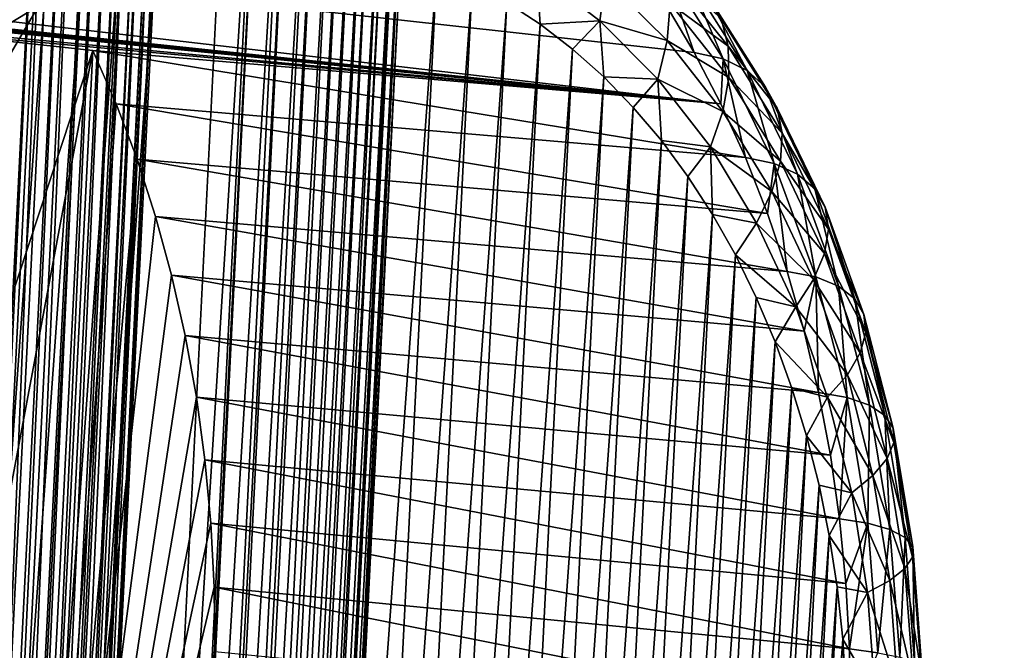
# Model space of a CAD drawing. Header units: millimetres. Extents: x -99 to 221, y -61 to 39.
# Tile 428 of 656: x 205.65 to 207.92, y -53.04 to -51.59. Entities that reach past the tile are written whole.
import ezdxf

# ---------------------------------------------------------------- set-up
doc = ezdxf.new("R2010")
doc.units = ezdxf.units.MM
doc.header["$LTSCALE"] = 33.374815
for name, color, linetype in [('121', 7, 'CONTINUOUS'), ('123', 7, 'CONTINUOUS'), ('124', 7, 'CONTINUOUS'), ('125', 7, 'CONTINUOUS'), ('126', 7, 'CONTINUOUS'), ('128', 7, 'CONTINUOUS'), ('139', 7, 'CONTINUOUS'), ('140', 7, 'CONTINUOUS'), ('33', 7, 'CONTINUOUS'), ('36', 7, 'CONTINUOUS'), ('51', 7, 'CONTINUOUS')]:
    doc.layers.add(name, color=color, linetype=linetype)

msp = doc.modelspace()

# ---------------------------------------------------------------- linework, layer by layer
at = {"layer": '121', "color": 7, "linetype": 'Continuous'}
for points in [[(205.6835, -55.2995, -240.0072), (205.9616, -51.4402, -240.1148), (205.7673, -55.3281, -239.9205), (205.6835, -55.2995, -240.0072)], [(205.875, -51.4688, -240.1986), (205.9616, -51.4402, -240.1148), (205.6835, -55.2995, -240.0072), (205.875, -51.4688, -240.1986)], [(206.333, -55.3281, -239.3548), (206.5273, -51.4402, -239.5492), (206.611, -51.4688, -239.4625), (206.333, -55.3281, -239.3548)], [(205.6017, -55.2635, -240.0925), (205.875, -51.4688, -240.1986), (205.6835, -55.2995, -240.0072), (205.6017, -55.2635, -240.0925)], [(205.7896, -51.5047, -240.2804), (205.875, -51.4688, -240.1986), (205.6017, -55.2635, -240.0925), (205.7896, -51.5047, -240.2804)], [(206.4196, -55.2995, -239.2711), (206.333, -55.3281, -239.3548), (206.611, -51.4688, -239.4625), (206.4196, -55.2995, -239.2711)], [(206.6928, -51.5047, -239.3772), (206.4196, -55.2995, -239.2711), (206.611, -51.4688, -239.4625), (206.6928, -51.5047, -239.3772)], [(205.5219, -55.2203, -240.1767), (205.7896, -51.5047, -240.2804), (205.6017, -55.2635, -240.0925), (205.5219, -55.2203, -240.1767)], [(205.7054, -51.548, -240.3602), (205.7896, -51.5047, -240.2804), (205.5219, -55.2203, -240.1767), (205.7054, -51.548, -240.3602)], [(206.505, -55.2635, -239.1893), (206.4196, -55.2995, -239.2711), (206.6928, -51.5047, -239.3772), (206.505, -55.2635, -239.1893)], [(206.7726, -51.548, -239.293), (206.505, -55.2635, -239.1893), (206.6928, -51.5047, -239.3772), (206.7726, -51.548, -239.293)], [(205.4446, -55.17, -240.259), (205.7054, -51.548, -240.3602), (205.5219, -55.2203, -240.1767), (205.4446, -55.17, -240.259)], [(205.6231, -51.5983, -240.4375), (205.7054, -51.548, -240.3602), (205.4446, -55.17, -240.259), (205.6231, -51.5983, -240.4375)], [(206.5891, -55.2203, -239.1095), (206.505, -55.2635, -239.1893), (206.7726, -51.548, -239.293), (206.5891, -55.2203, -239.1095)], [(206.85, -51.5983, -239.2107), (206.5891, -55.2203, -239.1095), (206.7726, -51.548, -239.293), (206.85, -51.5983, -239.2107)], [(206.6715, -55.17, -239.0322), (206.5891, -55.2203, -239.1095), (206.85, -51.5983, -239.2107), (206.6715, -55.17, -239.0322)], [(206.9246, -51.6555, -239.1303), (206.6715, -55.17, -239.0322), (206.85, -51.5983, -239.2107), (206.9246, -51.6555, -239.1303)], [(206.7518, -55.1127, -238.9575), (206.6715, -55.17, -239.0322), (206.9246, -51.6555, -239.1303), (206.7518, -55.1127, -238.9575)], [(206.9963, -51.7195, -239.0523), (206.7518, -55.1127, -238.9575), (206.9246, -51.6555, -239.1303), (206.9963, -51.7195, -239.0523)], [(206.8299, -55.0488, -238.8859), (206.7518, -55.1127, -238.9575), (206.9963, -51.7195, -239.0523), (206.8299, -55.0488, -238.8859)], [(207.0646, -51.7898, -238.9769), (206.8299, -55.0488, -238.8859), (206.9963, -51.7195, -239.0523), (207.0646, -51.7898, -238.9769)], [(206.9052, -54.9784, -238.8175), (206.8299, -55.0488, -238.8859), (207.0646, -51.7898, -238.9769), (206.9052, -54.9784, -238.8175)], [(207.1294, -51.8664, -238.9044), (206.9052, -54.9784, -238.8175), (207.0646, -51.7898, -238.9769), (207.1294, -51.8664, -238.9044)], [(206.9777, -54.9019, -238.7527), (206.9052, -54.9784, -238.8175), (207.1294, -51.8664, -238.9044), (206.9777, -54.9019, -238.7527)], [(207.1904, -51.9488, -238.8352), (206.9777, -54.9019, -238.7527), (207.1294, -51.8664, -238.9044), (207.1904, -51.9488, -238.8352)], [(207.0469, -54.8195, -238.6917), (206.9777, -54.9019, -238.7527), (207.1904, -51.9488, -238.8352), (207.0469, -54.8195, -238.6917)], [(207.2474, -52.0367, -238.7694), (207.0469, -54.8195, -238.6917), (207.1904, -51.9488, -238.8352), (207.2474, -52.0367, -238.7694)], [(207.1127, -54.7315, -238.6347), (207.0469, -54.8195, -238.6917), (207.2474, -52.0367, -238.7694), (207.1127, -54.7315, -238.6347)], [(207.3001, -52.1299, -238.7074), (207.1127, -54.7315, -238.6347), (207.2474, -52.0367, -238.7694), (207.3001, -52.1299, -238.7074)], [(207.1747, -54.6384, -238.582), (207.1127, -54.7315, -238.6347), (207.3001, -52.1299, -238.7074), (207.1747, -54.6384, -238.582)], [(207.3483, -52.2279, -238.6494), (207.1747, -54.6384, -238.582), (207.3001, -52.1299, -238.7074), (207.3483, -52.2279, -238.6494)], [(207.2328, -54.5404, -238.5338), (207.1747, -54.6384, -238.582), (207.3483, -52.2279, -238.6494), (207.2328, -54.5404, -238.5338)], [(207.392, -52.3304, -238.5955), (207.2328, -54.5404, -238.5338), (207.3483, -52.2279, -238.6494), (207.392, -52.3304, -238.5955)], [(207.2866, -54.4378, -238.4901), (207.2328, -54.5404, -238.5338), (207.392, -52.3304, -238.5955), (207.2866, -54.4378, -238.4901)], [(207.4307, -52.4369, -238.546), (207.2866, -54.4378, -238.4901), (207.392, -52.3304, -238.5955), (207.4307, -52.4369, -238.546)], [(207.3361, -54.3313, -238.4514), (207.2866, -54.4378, -238.4901), (207.4307, -52.4369, -238.546), (207.3361, -54.3313, -238.4514)], [(207.4646, -52.5472, -238.5012), (207.3361, -54.3313, -238.4514), (207.4307, -52.4369, -238.546), (207.4646, -52.5472, -238.5012)], [(207.3809, -54.221, -238.4175), (207.3361, -54.3313, -238.4514), (207.4646, -52.5472, -238.5012), (207.3809, -54.221, -238.4175)], [(207.4933, -52.6606, -238.4611), (207.3809, -54.221, -238.4175), (207.4646, -52.5472, -238.5012), (207.4933, -52.6606, -238.4611)], [(207.421, -54.1076, -238.3888), (207.3809, -54.221, -238.4175), (207.4933, -52.6606, -238.4611), (207.421, -54.1076, -238.3888)], [(207.5169, -52.7769, -238.4259), (207.421, -54.1076, -238.3888), (207.4933, -52.6606, -238.4611), (207.5169, -52.7769, -238.4259)], [(207.4562, -53.9914, -238.3652), (207.421, -54.1076, -238.3888), (207.5169, -52.7769, -238.4259), (207.4562, -53.9914, -238.3652)], [(207.5351, -52.8955, -238.3958), (207.4562, -53.9914, -238.3652), (207.5169, -52.7769, -238.4259), (207.5351, -52.8955, -238.3958)], [(207.4863, -53.8727, -238.347), (207.4562, -53.9914, -238.3652), (207.5351, -52.8955, -238.3958), (207.4863, -53.8727, -238.347)], [(207.548, -53.016, -238.3709), (207.4863, -53.8727, -238.347), (207.5351, -52.8955, -238.3958), (207.548, -53.016, -238.3709)], [(207.5112, -53.7523, -238.3341), (207.4863, -53.8727, -238.347), (207.548, -53.016, -238.3709), (207.5112, -53.7523, -238.3341)], [(207.5554, -53.1379, -238.3513), (207.5112, -53.7523, -238.3341), (207.548, -53.016, -238.3709), (207.5554, -53.1379, -238.3513)]]:
    msp.add_3dface(points, dxfattribs=at)
at = {"layer": '123', "color": 7, "linetype": 'Continuous'}
for points in [[(207.138, -51.5502, -238.0886), (186.7386, -49.4032, -217.0092), (207.205, -51.663, -238.0104), (207.138, -51.5502, -238.0886)], [(207.205, -51.663, -238.0104), (186.7386, -49.4032, -217.0092), (207.2668, -51.7816, -237.9367), (207.205, -51.663, -238.0104)], [(207.2668, -51.7816, -237.9367), (186.7386, -49.4032, -217.0092), (193.8594, -50.3698, -224.111), (207.2668, -51.7816, -237.9367)], [(193.8594, -50.3698, -224.111), (194.2769, -50.4147, -224.5404), (207.2668, -51.7816, -237.9367), (193.8594, -50.3698, -224.111)], [(194.2769, -50.4147, -224.5404), (194.6937, -50.4596, -224.969), (207.2668, -51.7816, -237.9367), (194.2769, -50.4147, -224.5404)], [(194.6937, -50.4596, -224.969), (195.9452, -50.5943, -226.256), (207.2668, -51.7816, -237.9367), (194.6937, -50.4596, -224.969)], [(196.3627, -50.6393, -226.6854), (207.2668, -51.7816, -237.9367), (195.9452, -50.5943, -226.256), (196.3627, -50.6393, -226.6854)], [(196.7795, -50.6841, -227.114), (207.2668, -51.7816, -237.9367), (196.3627, -50.6393, -226.6854), (196.7795, -50.6841, -227.114)], [(199.4214, -50.9687, -229.831), (207.2668, -51.7816, -237.9367), (196.7795, -50.6841, -227.114), (199.4214, -50.9687, -229.831)], [(199.839, -51.0137, -230.2604), (207.2668, -51.7816, -237.9367), (199.4214, -50.9687, -229.831), (199.839, -51.0137, -230.2604)], [(200.2557, -51.0586, -230.689), (207.2668, -51.7816, -237.9367), (199.839, -51.0137, -230.2604), (200.2557, -51.0586, -230.689)], [(202.2025, -51.2685, -232.691), (207.2668, -51.7816, -237.9367), (200.2557, -51.0586, -230.689), (202.2025, -51.2685, -232.691)], [(202.62, -51.3135, -233.1204), (207.2668, -51.7816, -237.9367), (202.2025, -51.2685, -232.691), (202.62, -51.3135, -233.1204)], [(203.0368, -51.3584, -233.549), (207.2668, -51.7816, -237.9367), (202.62, -51.3135, -233.1204), (203.0368, -51.3584, -233.549)], [(204.9835, -51.5684, -235.551), (207.2668, -51.7816, -237.9367), (203.0368, -51.3584, -233.549), (204.9835, -51.5684, -235.551)], [(205.401, -51.6135, -235.9804), (207.2668, -51.7816, -237.9367), (204.9835, -51.5684, -235.551), (205.401, -51.6135, -235.9804)], [(205.8177, -51.6584, -236.409), (207.2668, -51.7816, -237.9367), (205.401, -51.6135, -235.9804), (205.8177, -51.6584, -236.409)], [(207.3233, -51.9056, -237.8678), (207.2668, -51.7816, -237.9367), (205.8177, -51.6584, -236.409), (207.3233, -51.9056, -237.8678)], [(207.3233, -51.9056, -237.8678), (205.8177, -51.6584, -236.409), (205.8713, -51.7817, -236.3431), (207.3233, -51.9056, -237.8678)], [(205.9195, -51.9092, -236.2822), (207.3743, -52.0347, -237.804), (205.8713, -51.7817, -236.3431), (205.9195, -51.9092, -236.2822)], [(207.3743, -52.0347, -237.804), (207.3233, -51.9056, -237.8678), (205.8713, -51.7817, -236.3431), (207.3743, -52.0347, -237.804)], [(205.9622, -52.0412, -236.2262), (207.4195, -52.1683, -237.7454), (205.9195, -51.9092, -236.2822), (205.9622, -52.0412, -236.2262)], [(207.4195, -52.1683, -237.7454), (207.3743, -52.0347, -237.804), (205.9195, -51.9092, -236.2822), (207.4195, -52.1683, -237.7454)], [(205.9994, -52.1769, -236.1755), (207.4588, -52.3059, -237.6923), (205.9622, -52.0412, -236.2262), (205.9994, -52.1769, -236.1755)], [(207.4588, -52.3059, -237.6923), (207.4195, -52.1683, -237.7454), (205.9622, -52.0412, -236.2262), (207.4588, -52.3059, -237.6923)], [(206.0308, -52.316, -236.1302), (207.4922, -52.4472, -237.6448), (205.9994, -52.1769, -236.1755), (206.0308, -52.316, -236.1302)], [(207.4922, -52.4472, -237.6448), (207.4588, -52.3059, -237.6923), (205.9994, -52.1769, -236.1755), (207.4922, -52.4472, -237.6448)], [(206.0564, -52.4578, -236.0904), (207.5194, -52.5916, -237.6032), (206.0308, -52.316, -236.1302), (206.0564, -52.4578, -236.0904)], [(207.5194, -52.5916, -237.6032), (207.4922, -52.4472, -237.6448), (206.0308, -52.316, -236.1302), (207.5194, -52.5916, -237.6032)], [(207.5404, -52.7386, -237.5675), (207.5194, -52.5916, -237.6032), (206.0564, -52.4578, -236.0904), (207.5404, -52.7386, -237.5675)], [(206.0761, -52.6022, -236.0563), (207.5404, -52.7386, -237.5675), (206.0564, -52.4578, -236.0904), (206.0761, -52.6022, -236.0563)], [(206.0897, -52.7483, -236.028), (207.5551, -52.8877, -237.5379), (206.0761, -52.6022, -236.0563), (206.0897, -52.7483, -236.028)], [(207.5551, -52.8877, -237.5379), (207.5404, -52.7386, -237.5675), (206.0761, -52.6022, -236.0563), (207.5551, -52.8877, -237.5379)], [(206.0974, -52.896, -236.0056), (207.5634, -53.0384, -237.5145), (206.0897, -52.7483, -236.028), (206.0974, -52.896, -236.0056)], [(207.5634, -53.0384, -237.5145), (207.5551, -52.8877, -237.5379), (206.0897, -52.7483, -236.028), (207.5634, -53.0384, -237.5145)], [(206.099, -53.0446, -235.9891), (207.5653, -53.1901, -237.4974), (206.0974, -52.896, -236.0056), (206.099, -53.0446, -235.9891)], [(207.5653, -53.1901, -237.4974), (207.5634, -53.0384, -237.5145), (206.0974, -52.896, -236.0056), (207.5653, -53.1901, -237.4974)]]:
    msp.add_3dface(points, dxfattribs=at)
at = {"layer": '124', "color": 7, "linetype": 'Continuous'}
msp.add_3dface([(205.7054, -51.548, -240.3602), (205.6231, -51.5983, -240.4375), (205.6301, -51.4799, -240.4299), (205.7054, -51.548, -240.3602)], dxfattribs=at)
at = {"layer": '125', "color": 7, "linetype": 'Continuous'}
for points in [[(206.85, -51.5983, -239.2107), (206.7726, -51.548, -239.293), (206.8423, -51.4799, -239.2177), (206.85, -51.5983, -239.2107)], [(206.9874, -51.5905, -239.0615), (206.8423, -51.4799, -239.2177), (207.0008, -51.4952, -239.02), (206.9874, -51.5905, -239.0615)], [(206.9874, -51.5905, -239.0615), (206.85, -51.5983, -239.2107), (206.8423, -51.4799, -239.2177), (206.9874, -51.5905, -239.0615)], [(207.2722, -51.6777, -238.088), (207.1913, -51.4886, -238.3294), (207.134, -51.4593, -238.2479), (207.2722, -51.6777, -238.088)], [(207.138, -51.5502, -238.0886), (207.205, -51.663, -238.0104), (207.134, -51.4593, -238.2479), (207.138, -51.5502, -238.0886)], [(207.205, -51.663, -238.0104), (207.2722, -51.6777, -238.088), (207.134, -51.4593, -238.2479), (207.205, -51.663, -238.0104)], [(207.2838, -51.6488, -238.5765), (207.1423, -51.4719, -238.7357), (207.2673, -51.5848, -238.4962), (207.2838, -51.6488, -238.5765)], [(207.2838, -51.6488, -238.5765), (207.1498, -51.5503, -238.8039), (207.1423, -51.4719, -238.7357), (207.2838, -51.6488, -238.5765)], [(207.1428, -51.6354, -238.864), (206.9874, -51.5905, -239.0615), (207.0008, -51.4952, -239.02), (207.1428, -51.6354, -238.864)], [(207.1428, -51.6354, -238.864), (207.0008, -51.4952, -239.02), (207.1498, -51.5503, -238.8039), (207.1428, -51.6354, -238.864)], [(207.3276, -51.7046, -238.1715), (207.2362, -51.5309, -238.4129), (207.1913, -51.4886, -238.3294), (207.3276, -51.7046, -238.1715)], [(207.3276, -51.7046, -238.1715), (207.1913, -51.4886, -238.3294), (207.2722, -51.6777, -238.088), (207.3276, -51.7046, -238.1715)], [(207.3696, -51.7429, -238.2583), (207.2362, -51.5309, -238.4129), (207.3276, -51.7046, -238.1715), (207.3696, -51.7429, -238.2583)], [(207.3696, -51.7429, -238.2583), (207.2673, -51.5848, -238.4962), (207.2362, -51.5309, -238.4129), (207.3696, -51.7429, -238.2583)], [(207.2851, -51.7208, -238.6517), (207.1428, -51.6354, -238.864), (207.1498, -51.5503, -238.8039), (207.2851, -51.7208, -238.6517)], [(207.2851, -51.7208, -238.6517), (207.1498, -51.5503, -238.8039), (207.2838, -51.6488, -238.5765), (207.2851, -51.7208, -238.6517)], [(206.9246, -51.6555, -239.1303), (206.85, -51.5983, -239.2107), (206.9874, -51.5905, -239.0615), (206.9246, -51.6555, -239.1303)], [(206.9963, -51.7195, -239.0523), (206.9246, -51.6555, -239.1303), (206.9874, -51.5905, -239.0615), (206.9963, -51.7195, -239.0523)], [(207.1214, -51.7247, -238.9141), (206.9874, -51.5905, -239.0615), (207.1428, -51.6354, -238.864), (207.1214, -51.7247, -238.9141)], [(207.1214, -51.7247, -238.9141), (206.9963, -51.7195, -239.0523), (206.9874, -51.5905, -239.0615), (207.1214, -51.7247, -238.9141)], [(207.3968, -51.7916, -238.346), (207.2838, -51.6488, -238.5765), (207.2673, -51.5848, -238.4962), (207.3968, -51.7916, -238.346)], [(207.3968, -51.7916, -238.346), (207.2673, -51.5848, -238.4962), (207.3696, -51.7429, -238.2583), (207.3968, -51.7916, -238.346)], [(207.2712, -51.7989, -238.7193), (207.1214, -51.7247, -238.9141), (207.1428, -51.6354, -238.864), (207.2712, -51.7989, -238.7193)], [(207.2712, -51.7989, -238.7193), (207.1428, -51.6354, -238.864), (207.2851, -51.7208, -238.6517), (207.2712, -51.7989, -238.7193)], [(207.4085, -51.8491, -238.4318), (207.2838, -51.6488, -238.5765), (207.3968, -51.7916, -238.346), (207.4085, -51.8491, -238.4318)], [(207.4085, -51.8491, -238.4318), (207.2851, -51.7208, -238.6517), (207.2838, -51.6488, -238.5765), (207.4085, -51.8491, -238.4318)], [(207.205, -51.663, -238.0104), (207.2668, -51.7816, -237.9367), (207.2722, -51.6777, -238.088), (207.205, -51.663, -238.0104)], [(207.2668, -51.7816, -237.9367), (207.3233, -51.9056, -237.8678), (207.2722, -51.6777, -238.088), (207.2668, -51.7816, -237.9367)], [(207.3899, -51.9193, -237.9461), (207.3276, -51.7046, -238.1715), (207.2722, -51.6777, -238.088), (207.3899, -51.9193, -237.9461)], [(207.3233, -51.9056, -237.8678), (207.3899, -51.9193, -237.9461), (207.2722, -51.6777, -238.088), (207.3233, -51.9056, -237.8678)], [(207.4438, -51.9434, -238.0314), (207.3696, -51.7429, -238.2583), (207.3276, -51.7046, -238.1715), (207.4438, -51.9434, -238.0314)], [(207.4438, -51.9434, -238.0314), (207.3276, -51.7046, -238.1715), (207.3899, -51.9193, -237.9461), (207.4438, -51.9434, -238.0314)], [(207.0646, -51.7898, -238.9769), (206.9963, -51.7195, -239.0523), (207.1214, -51.7247, -238.9141), (207.0646, -51.7898, -238.9769)], [(207.1294, -51.8664, -238.9044), (207.0646, -51.7898, -238.9769), (207.1214, -51.7247, -238.9141), (207.1294, -51.8664, -238.9044)], [(207.2425, -51.8807, -238.7774), (207.1214, -51.7247, -238.9141), (207.2712, -51.7989, -238.7193), (207.2425, -51.8807, -238.7774)], [(207.2425, -51.8807, -238.7774), (207.1294, -51.8664, -238.9044), (207.1214, -51.7247, -238.9141), (207.2425, -51.8807, -238.7774)], [(207.4042, -51.9137, -238.5132), (207.2712, -51.7989, -238.7193), (207.2851, -51.7208, -238.6517), (207.4042, -51.9137, -238.5132)], [(207.4042, -51.9137, -238.5132), (207.2851, -51.7208, -238.6517), (207.4085, -51.8491, -238.4318), (207.4042, -51.9137, -238.5132)], [(207.4833, -51.9773, -238.1212), (207.3696, -51.7429, -238.2583), (207.4438, -51.9434, -238.0314), (207.4833, -51.9773, -238.1212)], [(207.4833, -51.9773, -238.1212), (207.3968, -51.7916, -238.346), (207.3696, -51.7429, -238.2583), (207.4833, -51.9773, -238.1212)], [(207.3842, -51.9835, -238.5878), (207.2425, -51.8807, -238.7774), (207.2712, -51.7989, -238.7193), (207.3842, -51.9835, -238.5878)], [(207.3842, -51.9835, -238.5878), (207.2712, -51.7989, -238.7193), (207.4042, -51.9137, -238.5132), (207.3842, -51.9835, -238.5878)], [(207.5071, -52.02, -238.2129), (207.4085, -51.8491, -238.4318), (207.3968, -51.7916, -238.346), (207.5071, -52.02, -238.2129)], [(207.5071, -52.02, -238.2129), (207.3968, -51.7916, -238.346), (207.4833, -51.9773, -238.1212), (207.5071, -52.02, -238.2129)], [(207.1904, -51.9488, -238.8352), (207.1294, -51.8664, -238.9044), (207.2425, -51.8807, -238.7774), (207.1904, -51.9488, -238.8352)], [(207.5147, -52.0702, -238.3035), (207.4042, -51.9137, -238.5132), (207.4085, -51.8491, -238.4318), (207.5147, -52.0702, -238.3035)], [(207.5147, -52.0702, -238.3035), (207.4085, -51.8491, -238.4318), (207.5071, -52.02, -238.2129), (207.5147, -52.0702, -238.3035)], [(207.2474, -52.0367, -238.7694), (207.1904, -51.9488, -238.8352), (207.2425, -51.8807, -238.7774), (207.2474, -52.0367, -238.7694)], [(207.349, -52.0565, -238.6533), (207.2425, -51.8807, -238.7774), (207.3842, -51.9835, -238.5878), (207.349, -52.0565, -238.6533)], [(207.349, -52.0565, -238.6533), (207.2474, -52.0367, -238.7694), (207.2425, -51.8807, -238.7774), (207.349, -52.0565, -238.6533)], [(207.3233, -51.9056, -237.8678), (207.3743, -52.0347, -237.804), (207.3899, -51.9193, -237.9461), (207.3233, -51.9056, -237.8678)], [(207.3743, -52.0347, -237.804), (207.4195, -52.1683, -237.7454), (207.3899, -51.9193, -237.9461), (207.3743, -52.0347, -237.804)], [(207.5057, -52.1264, -238.3905), (207.3842, -51.9835, -238.5878), (207.4042, -51.9137, -238.5132), (207.5057, -52.1264, -238.3905)], [(207.4856, -52.1808, -237.8242), (207.4438, -51.9434, -238.0314), (207.3899, -51.9193, -237.9461), (207.4856, -52.1808, -237.8242)], [(207.4195, -52.1683, -237.7454), (207.4856, -52.1808, -237.8242), (207.3899, -51.9193, -237.9461), (207.4195, -52.1683, -237.7454)], [(207.5057, -52.1264, -238.3905), (207.4042, -51.9137, -238.5132), (207.5147, -52.0702, -238.3035), (207.5057, -52.1264, -238.3905)], [(207.5382, -52.2019, -237.9112), (207.4833, -51.9773, -238.1212), (207.4438, -51.9434, -238.0314), (207.5382, -52.2019, -237.9112)], [(207.5382, -52.2019, -237.9112), (207.4438, -51.9434, -238.0314), (207.4856, -52.1808, -237.8242), (207.5382, -52.2019, -237.9112)], [(207.5756, -52.2309, -238.0035), (207.4833, -51.9773, -238.1212), (207.5382, -52.2019, -237.9112), (207.5756, -52.2309, -238.0035)], [(207.5756, -52.2309, -238.0035), (207.5071, -52.02, -238.2129), (207.4833, -51.9773, -238.1212), (207.5756, -52.2309, -238.0035)], [(207.4804, -52.1868, -238.4713), (207.349, -52.0565, -238.6533), (207.3842, -51.9835, -238.5878), (207.4804, -52.1868, -238.4713)], [(207.4804, -52.1868, -238.4713), (207.3842, -51.9835, -238.5878), (207.5057, -52.1264, -238.3905), (207.4804, -52.1868, -238.4713)], [(207.5967, -52.267, -238.0986), (207.5147, -52.0702, -238.3035), (207.5071, -52.02, -238.2129), (207.5967, -52.267, -238.0986)], [(207.5967, -52.267, -238.0986), (207.5071, -52.02, -238.2129), (207.5756, -52.2309, -238.0035), (207.5967, -52.267, -238.0986)], [(207.3001, -52.1299, -238.7074), (207.2474, -52.0367, -238.7694), (207.349, -52.0565, -238.6533), (207.3001, -52.1299, -238.7074)], [(207.4396, -52.2498, -238.5434), (207.3001, -52.1299, -238.7074), (207.349, -52.0565, -238.6533), (207.4396, -52.2498, -238.5434)], [(207.4396, -52.2498, -238.5434), (207.349, -52.0565, -238.6533), (207.4804, -52.1868, -238.4713), (207.4396, -52.2498, -238.5434)], [(207.6009, -52.3091, -238.1934), (207.5057, -52.1264, -238.3905), (207.5147, -52.0702, -238.3035), (207.6009, -52.3091, -238.1934)], [(207.6009, -52.3091, -238.1934), (207.5147, -52.0702, -238.3035), (207.5967, -52.267, -238.0986), (207.6009, -52.3091, -238.1934)], [(207.3483, -52.2279, -238.6494), (207.3001, -52.1299, -238.7074), (207.4396, -52.2498, -238.5434), (207.3483, -52.2279, -238.6494)], [(207.588, -52.3559, -238.2852), (207.4804, -52.1868, -238.4713), (207.5057, -52.1264, -238.3905), (207.588, -52.3559, -238.2852)], [(207.588, -52.3559, -238.2852), (207.5057, -52.1264, -238.3905), (207.6009, -52.3091, -238.1934), (207.588, -52.3559, -238.2852)], [(207.4195, -52.1683, -237.7454), (207.4588, -52.3059, -237.6923), (207.4856, -52.1808, -237.8242), (207.4195, -52.1683, -237.7454)], [(207.4588, -52.3059, -237.6923), (207.4922, -52.4472, -237.6448), (207.4856, -52.1808, -237.8242), (207.4588, -52.3059, -237.6923)], [(207.5579, -52.4585, -237.7242), (207.5382, -52.2019, -237.9112), (207.4856, -52.1808, -237.8242), (207.5579, -52.4585, -237.7242)], [(207.4922, -52.4472, -237.6448), (207.5579, -52.4585, -237.7242), (207.4856, -52.1808, -237.8242), (207.4922, -52.4472, -237.6448)], [(207.5585, -52.4061, -238.3713), (207.4396, -52.2498, -238.5434), (207.4804, -52.1868, -238.4713), (207.5585, -52.4061, -238.3713)], [(207.5585, -52.4061, -238.3713), (207.4804, -52.1868, -238.4713), (207.588, -52.3559, -238.2852), (207.5585, -52.4061, -238.3713)], [(207.6096, -52.4763, -237.8124), (207.5756, -52.2309, -238.0035), (207.5382, -52.2019, -237.9112), (207.6096, -52.4763, -237.8124)], [(207.6096, -52.4763, -237.8124), (207.5382, -52.2019, -237.9112), (207.5579, -52.4585, -237.7242), (207.6096, -52.4763, -237.8124)], [(207.392, -52.3304, -238.5955), (207.3483, -52.2279, -238.6494), (207.4396, -52.2498, -238.5434), (207.392, -52.3304, -238.5955)], [(207.5131, -52.4581, -238.449), (207.392, -52.3304, -238.5955), (207.4396, -52.2498, -238.5434), (207.5131, -52.4581, -238.449)], [(207.5131, -52.4581, -238.449), (207.4396, -52.2498, -238.5434), (207.5585, -52.4061, -238.3713), (207.5131, -52.4581, -238.449)], [(207.6454, -52.5, -237.9069), (207.5756, -52.2309, -238.0035), (207.6096, -52.4763, -237.8124), (207.6454, -52.5, -237.9069)], [(207.6454, -52.5, -237.9069), (207.5967, -52.267, -238.0986), (207.5756, -52.2309, -238.0035), (207.6454, -52.5, -237.9069)], [(207.6644, -52.529, -238.0047), (207.6009, -52.3091, -238.1934), (207.5967, -52.267, -238.0986), (207.6644, -52.529, -238.0047)], [(207.6644, -52.529, -238.0047), (207.5967, -52.267, -238.0986), (207.6454, -52.5, -237.9069), (207.6644, -52.529, -238.0047)], [(207.666, -52.5624, -238.103), (207.588, -52.3559, -238.2852), (207.6009, -52.3091, -238.1934), (207.666, -52.5624, -238.103)], [(207.666, -52.5624, -238.103), (207.6009, -52.3091, -238.1934), (207.6644, -52.529, -238.0047), (207.666, -52.5624, -238.103)], [(207.4307, -52.4369, -238.546), (207.392, -52.3304, -238.5955), (207.5131, -52.4581, -238.449), (207.4307, -52.4369, -238.546)], [(207.6502, -52.5992, -238.1987), (207.5585, -52.4061, -238.3713), (207.588, -52.3559, -238.2852), (207.6502, -52.5992, -238.1987)], [(207.6502, -52.5992, -238.1987), (207.588, -52.3559, -238.2852), (207.666, -52.5624, -238.103), (207.6502, -52.5992, -238.1987)], [(207.6174, -52.6383, -238.2892), (207.5131, -52.4581, -238.449), (207.5585, -52.4061, -238.3713), (207.6174, -52.6383, -238.2892)], [(207.6174, -52.6383, -238.2892), (207.5585, -52.4061, -238.3713), (207.6502, -52.5992, -238.1987), (207.6174, -52.6383, -238.2892)], [(207.4646, -52.5472, -238.5012), (207.4307, -52.4369, -238.546), (207.5131, -52.4581, -238.449), (207.4646, -52.5472, -238.5012)], [(207.4922, -52.4472, -237.6448), (207.5194, -52.5916, -237.6032), (207.5579, -52.4585, -237.7242), (207.4922, -52.4472, -237.6448)], [(207.5686, -52.6786, -238.3716), (207.4646, -52.5472, -238.5012), (207.5131, -52.4581, -238.449), (207.5686, -52.6786, -238.3716)], [(207.5686, -52.6786, -238.3716), (207.5131, -52.4581, -238.449), (207.6174, -52.6383, -238.2892), (207.5686, -52.6786, -238.3716)], [(207.5194, -52.5916, -237.6032), (207.5404, -52.7386, -237.5675), (207.5579, -52.4585, -237.7242), (207.5194, -52.5916, -237.6032)], [(207.5404, -52.7386, -237.5675), (207.6059, -52.7486, -237.6472), (207.5579, -52.4585, -237.7242), (207.5404, -52.7386, -237.5675)], [(207.6059, -52.7486, -237.6472), (207.6096, -52.4763, -237.8124), (207.5579, -52.4585, -237.7242), (207.6059, -52.7486, -237.6472)], [(207.6568, -52.7629, -237.7365), (207.6096, -52.4763, -237.8124), (207.6059, -52.7486, -237.6472), (207.6568, -52.7629, -237.7365)], [(207.6568, -52.7629, -237.7365), (207.6454, -52.5, -237.9069), (207.6096, -52.4763, -237.8124), (207.6568, -52.7629, -237.7365)], [(207.6916, -52.7811, -237.8325), (207.6454, -52.5, -237.9069), (207.6568, -52.7629, -237.7365), (207.6916, -52.7811, -237.8325)], [(207.6916, -52.7811, -237.8325), (207.6644, -52.529, -238.0047), (207.6454, -52.5, -237.9069), (207.6916, -52.7811, -237.8325)], [(207.4933, -52.6606, -238.4611), (207.4646, -52.5472, -238.5012), (207.5686, -52.6786, -238.3716), (207.4933, -52.6606, -238.4611)], [(207.7093, -52.8026, -237.9325), (207.666, -52.5624, -238.103), (207.6644, -52.529, -238.0047), (207.7093, -52.8026, -237.9325)], [(207.7093, -52.8026, -237.9325), (207.6644, -52.529, -238.0047), (207.6916, -52.7811, -237.8325), (207.7093, -52.8026, -237.9325)], [(207.7092, -52.8269, -238.0334), (207.6502, -52.5992, -238.1987), (207.666, -52.5624, -238.103), (207.7092, -52.8269, -238.0334)], [(207.7092, -52.8269, -238.0334), (207.666, -52.5624, -238.103), (207.7093, -52.8026, -237.9325), (207.7092, -52.8269, -238.0334)], [(207.6913, -52.8531, -238.1322), (207.6174, -52.6383, -238.2892), (207.6502, -52.5992, -238.1987), (207.6913, -52.8531, -238.1322)], [(207.6913, -52.8531, -238.1322), (207.6502, -52.5992, -238.1987), (207.7092, -52.8269, -238.0334), (207.6913, -52.8531, -238.1322)], [(207.6563, -52.8805, -238.226), (207.5686, -52.6786, -238.3716), (207.6174, -52.6383, -238.2892), (207.6563, -52.8805, -238.226)], [(207.6563, -52.8805, -238.226), (207.6174, -52.6383, -238.2892), (207.6913, -52.8531, -238.1322), (207.6563, -52.8805, -238.226)], [(207.5169, -52.7769, -238.4259), (207.4933, -52.6606, -238.4611), (207.5686, -52.6786, -238.3716), (207.5169, -52.7769, -238.4259)], [(207.6052, -52.9083, -238.312), (207.5169, -52.7769, -238.4259), (207.5686, -52.6786, -238.3716), (207.6052, -52.9083, -238.312)], [(207.6052, -52.9083, -238.312), (207.5686, -52.6786, -238.3716), (207.6563, -52.8805, -238.226), (207.6052, -52.9083, -238.312)], [(207.5404, -52.7386, -237.5675), (207.5551, -52.8877, -237.5379), (207.6059, -52.7486, -237.6472), (207.5404, -52.7386, -237.5675)], [(207.5551, -52.8877, -237.5379), (207.5634, -53.0384, -237.5145), (207.6059, -52.7486, -237.6472), (207.5551, -52.8877, -237.5379)], [(207.5634, -53.0384, -237.5145), (207.6288, -53.047, -237.5945), (207.6059, -52.7486, -237.6472), (207.5634, -53.0384, -237.5145)], [(207.6288, -53.047, -237.5945), (207.6568, -52.7629, -237.7365), (207.6059, -52.7486, -237.6472), (207.6288, -53.047, -237.5945)], [(207.6794, -53.0577, -237.6844), (207.6568, -52.7629, -237.7365), (207.6288, -53.047, -237.5945), (207.6794, -53.0577, -237.6844)], [(207.6794, -53.0577, -237.6844), (207.6916, -52.7811, -237.8325), (207.6568, -52.7629, -237.7365), (207.6794, -53.0577, -237.6844)], [(207.5351, -52.8955, -238.3958), (207.5169, -52.7769, -238.4259), (207.6052, -52.9083, -238.312), (207.5351, -52.8955, -238.3958)], [(207.7137, -53.0702, -237.7816), (207.6916, -52.7811, -237.8325), (207.6794, -53.0577, -237.6844), (207.7137, -53.0702, -237.7816)], [(207.7137, -53.0702, -237.7816), (207.7093, -52.8026, -237.9325), (207.6916, -52.7811, -237.8325), (207.7137, -53.0702, -237.7816)], [(207.7306, -53.084, -237.883), (207.7092, -52.8269, -238.0334), (207.7093, -52.8026, -237.9325), (207.7306, -53.084, -237.883)], [(207.7306, -53.084, -237.883), (207.7093, -52.8026, -237.9325), (207.7137, -53.0702, -237.7816), (207.7306, -53.084, -237.883)], [(207.7297, -53.0988, -237.9857), (207.6913, -52.8531, -238.1322), (207.7092, -52.8269, -238.0334), (207.7297, -53.0988, -237.9857)], [(207.7297, -53.0988, -237.9857), (207.7092, -52.8269, -238.0334), (207.7306, -53.084, -237.883), (207.7297, -53.0988, -237.9857)], [(207.7109, -53.114, -238.0866), (207.6563, -52.8805, -238.226), (207.6913, -52.8531, -238.1322), (207.7109, -53.114, -238.0866)], [(207.7109, -53.114, -238.0866), (207.6913, -52.8531, -238.1322), (207.7297, -53.0988, -237.9857), (207.7109, -53.114, -238.0866)], [(207.6748, -53.1294, -238.1827), (207.6052, -52.9083, -238.312), (207.6563, -52.8805, -238.226), (207.6748, -53.1294, -238.1827)], [(207.6748, -53.1294, -238.1827), (207.6563, -52.8805, -238.226), (207.7109, -53.114, -238.0866), (207.6748, -53.1294, -238.1827)], [(207.548, -53.016, -238.3709), (207.5351, -52.8955, -238.3958), (207.6052, -52.9083, -238.312), (207.548, -53.016, -238.3709)], [(207.6225, -53.1443, -238.2711), (207.548, -53.016, -238.3709), (207.6052, -52.9083, -238.312), (207.6225, -53.1443, -238.2711)], [(207.6225, -53.1443, -238.2711), (207.6052, -52.9083, -238.312), (207.6748, -53.1294, -238.1827), (207.6225, -53.1443, -238.2711)], [(207.5554, -53.1379, -238.3513), (207.548, -53.016, -238.3709), (207.6225, -53.1443, -238.2711), (207.5554, -53.1379, -238.3513)], [(207.5634, -53.0384, -237.5145), (207.5653, -53.1901, -237.4974), (207.6288, -53.047, -237.5945), (207.5634, -53.0384, -237.5145)]]:
    msp.add_3dface(points, dxfattribs=at)
at = {"layer": '126', "color": 7, "linetype": 'Continuous'}
for points in [[(205.4503, -55.8756, -239.6036), (205.7022, -50.835, -239.8555), (205.6469, -50.8083, -239.8001), (205.4503, -55.8756, -239.6036)], [(205.4503, -55.8756, -239.6036), (205.4648, -55.8698, -239.618), (205.7022, -50.835, -239.8555), (205.4503, -55.8756, -239.6036)], [(205.4648, -55.8698, -239.618), (205.716, -50.8436, -239.8692), (205.7022, -50.835, -239.8555), (205.4648, -55.8698, -239.618)], [(205.5126, -55.8448, -239.6659), (205.716, -50.8436, -239.8692), (205.4648, -55.8698, -239.618), (205.5126, -55.8448, -239.6659)], [(205.5126, -55.8448, -239.6659), (205.7608, -50.8779, -239.9141), (205.716, -50.8436, -239.8692), (205.5126, -55.8448, -239.6659)], [(205.5126, -55.8448, -239.6659), (205.533, -55.8311, -239.6863), (205.7608, -50.8779, -239.9141), (205.5126, -55.8448, -239.6659)], [(205.533, -55.8311, -239.6863), (205.7797, -50.8955, -239.9329), (205.7608, -50.8779, -239.9141), (205.533, -55.8311, -239.6863)], [(205.5709, -55.8005, -239.7242), (205.7797, -50.8955, -239.9329), (205.533, -55.8311, -239.6863), (205.5709, -55.8005, -239.7242)], [(205.5709, -55.8005, -239.7242), (205.8141, -50.9334, -239.9674), (205.7797, -50.8955, -239.9329), (205.5709, -55.8005, -239.7242)], [(205.5709, -55.8005, -239.7242), (205.5956, -55.7762, -239.7489), (205.8141, -50.9334, -239.9674), (205.5709, -55.8005, -239.7242)], [(205.5956, -55.7762, -239.7489), (205.8362, -50.9624, -239.9895), (205.8141, -50.9334, -239.9674), (205.5956, -55.7762, -239.7489)], [(205.6237, -55.7437, -239.777), (205.8362, -50.9624, -239.9895), (205.5956, -55.7762, -239.7489), (205.6237, -55.7437, -239.777)], [(205.6237, -55.7437, -239.777), (205.8608, -51.0001, -240.0141), (205.8362, -50.9624, -239.9895), (205.6237, -55.7437, -239.777)], [(205.6237, -55.7437, -239.777), (205.6507, -55.7065, -239.804), (205.8608, -51.0001, -240.0141), (205.6237, -55.7437, -239.777)], [(205.6507, -55.7065, -239.804), (205.8838, -51.0423, -240.0371), (205.8608, -51.0001, -240.0141), (205.6507, -55.7065, -239.804)], [(205.6697, -55.6759, -239.823), (205.8838, -51.0423, -240.0371), (205.6507, -55.7065, -239.804), (205.6697, -55.6759, -239.823)], [(205.6697, -55.6759, -239.823), (205.8996, -51.0764, -240.0529), (205.8838, -51.0423, -240.0371), (205.6697, -55.6759, -239.823)], [(205.6697, -55.6759, -239.823), (205.6967, -55.6243, -239.8499), (205.8996, -51.0764, -240.0529), (205.6697, -55.6759, -239.823)], [(205.6967, -55.6243, -239.8499), (205.9211, -51.1329, -240.0744), (205.8996, -51.0764, -240.0529), (205.6967, -55.6243, -239.8499)], [(205.708, -55.5986, -239.8612), (205.9211, -51.1329, -240.0744), (205.6967, -55.6243, -239.8499), (205.708, -55.5986, -239.8612)], [(205.708, -55.5986, -239.8612), (205.9298, -51.1605, -240.083), (205.9211, -51.1329, -240.0744), (205.708, -55.5986, -239.8612)], [(205.708, -55.5986, -239.8612), (205.732, -55.5318, -239.8853), (205.9298, -51.1605, -240.083), (205.708, -55.5986, -239.8612)], [(205.732, -55.5318, -239.8853), (205.947, -51.2315, -240.1002), (205.9298, -51.1605, -240.083), (205.732, -55.5318, -239.8853)], [(205.7374, -55.5134, -239.8907), (205.947, -51.2315, -240.1002), (205.732, -55.5318, -239.8853), (205.7374, -55.5134, -239.8907)], [(205.7374, -55.5134, -239.8907), (205.9505, -51.2508, -240.1037), (205.947, -51.2315, -240.1002), (205.7374, -55.5134, -239.8907)], [(205.7374, -55.5134, -239.8907), (205.7558, -55.4317, -239.9091), (205.9505, -51.2508, -240.1037), (205.7374, -55.5134, -239.8907)], [(205.7558, -55.4317, -239.9091), (205.9606, -51.3353, -240.1138), (205.9505, -51.2508, -240.1037), (205.7558, -55.4317, -239.9091)], [(205.9606, -51.3353, -240.1138), (205.7558, -55.4317, -239.9091), (205.7574, -55.4224, -239.9107), (205.9606, -51.3353, -240.1138)], [(205.9612, -51.3449, -240.1144), (205.9606, -51.3353, -240.1138), (205.7574, -55.4224, -239.9107), (205.9612, -51.3449, -240.1144)], [(205.7673, -55.3281, -239.9205), (205.9612, -51.3449, -240.1144), (205.7574, -55.4224, -239.9107), (205.7673, -55.3281, -239.9205)], [(205.7673, -55.3281, -239.9205), (205.9616, -51.4402, -240.1148), (205.9612, -51.3449, -240.1144), (205.7673, -55.3281, -239.9205)]]:
    msp.add_3dface(points, dxfattribs=at)
at = {"layer": '128', "color": 7, "linetype": 'Continuous'}
for points in [[(202.4722, -50.3501, -235.4941), (206.1404, -50.7905, -239.1622), (204.3545, -52.3717, -237.3764), (202.4722, -50.3501, -235.4941)], [(206.1404, -50.7905, -239.1622), (205.8853, -55.8943, -238.9072), (204.2745, -53.9736, -237.2964), (206.1404, -50.7905, -239.1622)], [(204.3545, -52.3717, -237.3764), (206.1404, -50.7905, -239.1622), (204.2745, -53.9736, -237.2964), (204.3545, -52.3717, -237.3764)], [(205.8853, -55.8943, -238.9072), (206.1404, -50.7905, -239.1622), (206.2054, -50.8057, -239.2273), (205.8853, -55.8943, -238.9072)], [(205.8853, -55.8943, -238.9072), (206.2054, -50.8057, -239.2273), (205.9512, -55.8922, -238.9731), (205.8853, -55.8943, -238.9072)], [(206.2054, -50.8057, -239.2273), (206.2126, -50.8083, -239.2345), (205.9512, -55.8922, -238.9731), (206.2054, -50.8057, -239.2273)], [(206.2126, -50.8083, -239.2345), (205.9585, -55.8911, -238.9804), (205.9512, -55.8922, -238.9731), (206.2126, -50.8083, -239.2345)], [(206.2679, -50.835, -239.2898), (205.9585, -55.8911, -238.9804), (206.2126, -50.8083, -239.2345), (206.2679, -50.835, -239.2898)], [(206.2679, -50.835, -239.2898), (206.016, -55.8756, -239.0379), (205.9585, -55.8911, -238.9804), (206.2679, -50.835, -239.2898)], [(206.2679, -50.835, -239.2898), (206.2816, -50.8436, -239.3035), (206.016, -55.8756, -239.0379), (206.2679, -50.835, -239.2898)], [(206.2816, -50.8436, -239.3035), (206.0304, -55.8698, -239.0523), (206.016, -55.8756, -239.0379), (206.2816, -50.8436, -239.3035)], [(206.3265, -50.8779, -239.3484), (206.0304, -55.8698, -239.0523), (206.2816, -50.8436, -239.3035), (206.3265, -50.8779, -239.3484)], [(206.3265, -50.8779, -239.3484), (206.0783, -55.8448, -239.1002), (206.0304, -55.8698, -239.0523), (206.3265, -50.8779, -239.3484)], [(206.3265, -50.8779, -239.3484), (206.3454, -50.8955, -239.3673), (206.0783, -55.8448, -239.1002), (206.3265, -50.8779, -239.3484)], [(206.3454, -50.8955, -239.3673), (206.0987, -55.8311, -239.1206), (206.0783, -55.8448, -239.1002), (206.3454, -50.8955, -239.3673)], [(206.3798, -50.9334, -239.4017), (206.0987, -55.8311, -239.1206), (206.3454, -50.8955, -239.3673), (206.3798, -50.9334, -239.4017)], [(206.3798, -50.9334, -239.4017), (206.1366, -55.8005, -239.1585), (206.0987, -55.8311, -239.1206), (206.3798, -50.9334, -239.4017)], [(206.3798, -50.9334, -239.4017), (206.4019, -50.9624, -239.4238), (206.1366, -55.8005, -239.1585), (206.3798, -50.9334, -239.4017)], [(206.4019, -50.9624, -239.4238), (206.1613, -55.7762, -239.1832), (206.1366, -55.8005, -239.1585), (206.4019, -50.9624, -239.4238)], [(206.4265, -51.0001, -239.4484), (206.1613, -55.7762, -239.1832), (206.4019, -50.9624, -239.4238), (206.4265, -51.0001, -239.4484)], [(206.4265, -51.0001, -239.4484), (206.1894, -55.7437, -239.2113), (206.1613, -55.7762, -239.1832), (206.4265, -51.0001, -239.4484)], [(206.4265, -51.0001, -239.4484), (206.4495, -51.0423, -239.4714), (206.1894, -55.7437, -239.2113), (206.4265, -51.0001, -239.4484)], [(206.4495, -51.0423, -239.4714), (206.2164, -55.7065, -239.2383), (206.1894, -55.7437, -239.2113), (206.4495, -51.0423, -239.4714)], [(206.4653, -51.0764, -239.4872), (206.2164, -55.7065, -239.2383), (206.4495, -51.0423, -239.4714), (206.4653, -51.0764, -239.4872)], [(206.4653, -51.0764, -239.4872), (206.2354, -55.6759, -239.2573), (206.2164, -55.7065, -239.2383), (206.4653, -51.0764, -239.4872)], [(206.4653, -51.0764, -239.4872), (206.4868, -51.1329, -239.5087), (206.2354, -55.6759, -239.2573), (206.4653, -51.0764, -239.4872)], [(206.4868, -51.1329, -239.5087), (206.2623, -55.6243, -239.2842), (206.2354, -55.6759, -239.2573), (206.4868, -51.1329, -239.5087)], [(206.4954, -51.1605, -239.5173), (206.2623, -55.6243, -239.2842), (206.4868, -51.1329, -239.5087), (206.4954, -51.1605, -239.5173)], [(206.4954, -51.1605, -239.5173), (206.2736, -55.5986, -239.2955), (206.2623, -55.6243, -239.2842), (206.4954, -51.1605, -239.5173)], [(206.4954, -51.1605, -239.5173), (206.5126, -51.2315, -239.5345), (206.2736, -55.5986, -239.2955), (206.4954, -51.1605, -239.5173)], [(206.5126, -51.2315, -239.5345), (206.2977, -55.5318, -239.3196), (206.2736, -55.5986, -239.2955), (206.5126, -51.2315, -239.5345)], [(206.5162, -51.2508, -239.5381), (206.2977, -55.5318, -239.3196), (206.5126, -51.2315, -239.5345), (206.5162, -51.2508, -239.5381)], [(206.5162, -51.2508, -239.5381), (206.3031, -55.5134, -239.325), (206.2977, -55.5318, -239.3196), (206.5162, -51.2508, -239.5381)], [(206.5162, -51.2508, -239.5381), (206.5263, -51.3353, -239.5481), (206.3031, -55.5134, -239.325), (206.5162, -51.2508, -239.5381)], [(206.5263, -51.3353, -239.5481), (206.3215, -55.4317, -239.3434), (206.3031, -55.5134, -239.325), (206.5263, -51.3353, -239.5481)], [(206.3215, -55.4317, -239.3434), (206.5263, -51.3353, -239.5481), (206.5269, -51.3449, -239.5488), (206.3215, -55.4317, -239.3434)], [(206.3231, -55.4224, -239.345), (206.3215, -55.4317, -239.3434), (206.5269, -51.3449, -239.5488), (206.3231, -55.4224, -239.345)], [(206.5273, -51.4402, -239.5492), (206.3231, -55.4224, -239.345), (206.5269, -51.3449, -239.5488), (206.5273, -51.4402, -239.5492)], [(206.5273, -51.4402, -239.5492), (206.333, -55.3281, -239.3548), (206.3231, -55.4224, -239.345), (206.5273, -51.4402, -239.5492)]]:
    msp.add_3dface(points, dxfattribs=at)
at = {"layer": '139', "color": 7, "linetype": 'Continuous'}
for points in [[(205.8177, -51.6584, -236.409), (205.401, -51.6135, -235.9804), (204.8294, -54.6499, -235.397), (205.8177, -51.6584, -236.409)], [(204.8294, -54.6499, -235.397), (205.2473, -54.6895, -235.8266), (205.8177, -51.6584, -236.409), (204.8294, -54.6499, -235.397)], [(205.6643, -54.7291, -236.2555), (205.8177, -51.6584, -236.409), (205.2473, -54.6895, -235.8266), (205.6643, -54.7291, -236.2555)]]:
    msp.add_3dface(points, dxfattribs=at)
at = {"layer": '140', "color": 7, "linetype": 'Continuous'}
for points in [[(205.8177, -51.6584, -236.409), (205.6643, -54.7291, -236.2555), (205.8713, -51.7817, -236.3431), (205.8177, -51.6584, -236.409)], [(205.6643, -54.7291, -236.2555), (205.9195, -51.9092, -236.2822), (205.8713, -51.7817, -236.3431), (205.6643, -54.7291, -236.2555)], [(205.6643, -54.7291, -236.2555), (205.9622, -52.0412, -236.2262), (205.9195, -51.9092, -236.2822), (205.6643, -54.7291, -236.2555)], [(205.6643, -54.7291, -236.2555), (205.9994, -52.1769, -236.1755), (205.9622, -52.0412, -236.2262), (205.6643, -54.7291, -236.2555)], [(205.6643, -54.7291, -236.2555), (206.0308, -52.316, -236.1302), (205.9994, -52.1769, -236.1755), (205.6643, -54.7291, -236.2555)], [(205.6643, -54.7291, -236.2555), (206.0564, -52.4578, -236.0904), (206.0308, -52.316, -236.1302), (205.6643, -54.7291, -236.2555)], [(205.6643, -54.7291, -236.2555), (206.0761, -52.6022, -236.0563), (206.0564, -52.4578, -236.0904), (205.6643, -54.7291, -236.2555)], [(205.6643, -54.7291, -236.2555), (206.0897, -52.7483, -236.028), (206.0761, -52.6022, -236.0563), (205.6643, -54.7291, -236.2555)], [(205.6643, -54.7291, -236.2555), (206.0974, -52.896, -236.0056), (206.0897, -52.7483, -236.028), (205.6643, -54.7291, -236.2555)], [(205.6643, -54.7291, -236.2555), (206.099, -53.0446, -235.9891), (206.0974, -52.896, -236.0056), (205.6643, -54.7291, -236.2555)]]:
    msp.add_3dface(points, dxfattribs=at)
at = {"layer": '33', "color": 5, "linetype": 'Continuous', "true_color": 0x0303ff}
for points in [[(207.0578, 30.5035, -203.4012), (201.1174, -54.5208, -200.8429), (205.4371, 31.9106, -205.1626), (207.0578, 30.5035, -203.4012)], [(202.8787, -53.1137, -199.2222), (201.1174, -54.5208, -200.8429), (207.0578, 30.5035, -203.4012), (202.8787, -53.1137, -199.2222)], [(208.6133, 28.9647, -201.6918), (202.8787, -53.1137, -199.2222), (207.0578, 30.5035, -203.4012), (208.6133, 28.9647, -201.6918)], [(204.5881, -51.5749, -197.6666), (202.8787, -53.1137, -199.2222), (208.6133, 28.9647, -201.6918), (204.5881, -51.5749, -197.6666)]]:
    msp.add_3dface(points, dxfattribs=at)
at = {"layer": '36', "color": 5, "linetype": 'Continuous', "true_color": 0x0303ff}
msp.add_3dface([(206.0884, -50.2641, -195.5885), (199.4823, -51.4529, -192.1516), (204.4197, -51.9464, -197.089), (206.0884, -50.2641, -195.5885)], dxfattribs=at)
at = {"layer": '51', "color": 5, "linetype": 'Continuous', "true_color": 0x0303ff}
for points in [[(206.2401, -49.9095, -196.1811), (206.0884, -50.2641, -195.5885), (204.4197, -51.9464, -197.089), (206.2401, -49.9095, -196.1811)], [(204.5881, -51.5749, -197.6666), (206.2401, -49.9095, -196.1811), (204.4197, -51.9464, -197.089), (204.5881, -51.5749, -197.6666)]]:
    msp.add_3dface(points, dxfattribs=at)

doc.saveas('drawing.dxf')
